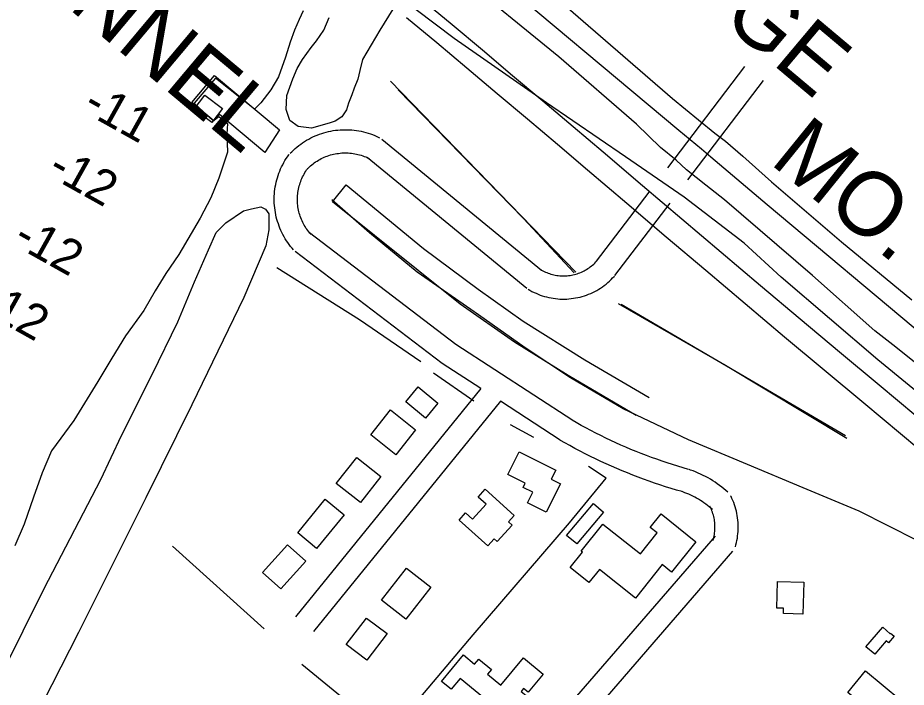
# Model space of a CAD drawing. Extents: x 3683402 to 3721514, y 487807 to 513565.
# Drawn here: x 3700378 to 3701526, y 500188 to 501053 of the extents above; entities that cross this region are included whole.
import ezdxf

# ---------------------------------------------------------------- set-up
doc = ezdxf.new("R2010")
doc.units = 0
for name, color, linetype in [('V-BLDG-OTLN', 7, 'Continuous'), ('V-BRDG-IDEN', 7, 'Continuous'), ('V-BRDG-OTLN', 7, 'Continuous'), ('V-LEVE-TOET', 7, 'Continuous'), ('V-RAIL-IDEN', 7, 'Continuous'), ('V-RAIL-TRAK', 7, 'Continuous'), ('V-ROAD-CNTR', 7, 'Continuous'), ('V-RRAP-FSHR', 7, 'Continuous'), ('V-TOPO-GNAM-IDEN', 7, 'Continuous'), ('V-TOPO-SHOR', 7, 'Continuous'), ('V-TOPO-SPOT', 7, 'Continuous')]:
    doc.layers.add(name, color=color, linetype=linetype)

msp = doc.modelspace()

# ---------------------------------------------------------------- linework, layer by layer
at = {"layer": 'V-BLDG-OTLN'}
for points in [[(3700697.3, 500879.2), (3700638.7, 500928.2), (3700631.6, 500919.8), (3700603.2, 500943.5), (3700632.4, 500978.5), (3700716.3, 500908.5)], [(3700606, 500934.9), (3700619.8, 500952.9), (3700642.5, 500935.7), (3700628.7, 500917.6)], [(3700879.7, 500556.6), (3700895.6, 500575.9), (3700920.8, 500555), (3700904.9, 500535.7)], [(3700859.6, 500546.2), (3700892.1, 500520.6), (3700866.6, 500488.3), (3700834.1, 500513.9)], [(3701025.9, 500492.2), (3701073.3, 500468.6), (3701067.4, 500456.7), (3701079.3, 500450.8), (3701061, 500414.1), (3701036.6, 500426.2), (3701043.4, 500439.8), (3701031, 500446), (3701033.6, 500451.4), (3701011.1, 500462.6)], [(3700816.1, 500484.8), (3700847.3, 500460.2), (3700820.9, 500426.6), (3700789.6, 500451.1)], [(3700982.2, 500443.7), (3701019.5, 500409.9), (3701012, 500401.6), (3701016.9, 500397.2), (3700997.7, 500376), (3700993.7, 500379.6), (3700985.5, 500370.5), (3700948.5, 500403.9), (3700956.8, 500413.2), (3700965.8, 500405.1), (3700983.3, 500424.4), (3700973.1, 500433.6)], [(3700775.4, 500430.7), (3700800, 500410.5), (3700764.3, 500367), (3700739.8, 500387.2)], [(3701100.3, 500373), (3701087.2, 500384), (3701121.8, 500425.2), (3701134.8, 500414.2)], [(3701134, 500398.8), (3701182.6, 500360.1), (3701204.2, 500387.2), (3701195.2, 500394.4), (3701209.2, 500411.9), (3701254.3, 500375.9), (3701222.7, 500336.5), (3701210.5, 500346.3), (3701176, 500303.1), (3701129.7, 500340), (3701116.1, 500323), (3701091.7, 500342.5), (3701107.6, 500362.5), (3701106, 500363.7)], [(3700726.7, 500372), (3700750.2, 500350.8), (3700717.9, 500314.9), (3700694.3, 500336.1)], [(3700880.4, 500341.5), (3700911.6, 500317), (3700879.3, 500275.7), (3700848.1, 500300.2)], [(3701358.7, 500290.2), (3701359.6, 500324.5), (3701393.5, 500323.6), (3701392.3, 500282.3), (3701367.5, 500283), (3701367.6, 500289.9)], [(3700828.8, 500277.2), (3700855.2, 500257.1), (3700829, 500222.8), (3700802.6, 500243)], [(3701495.6, 500265.4), (3701505.4, 500257), (3701505.8, 500257.6), (3701510.4, 500253.7), (3701503.1, 500245.2), (3701500.1, 500247.8), (3701485.2, 500230.4), (3701473.8, 500240.2)], [(3701019.8, 500141.3), (3700949.7, 500199.3), (3700938, 500185.1), (3700925.6, 500195.3), (3700954, 500229.7), (3700968.4, 500217.8), (3700973.7, 500224.3), (3700990.2, 500210.6), (3700985.2, 500204.5), (3701002.3, 500190.4), (3701031.5, 500225.7), (3701056.8, 500204.8), (3701037.4, 500181.3), (3701031.7, 500186.1), (3701028.7, 500182.4), (3701043.6, 500170.1)], [(3701473.4, 500208.9), (3701518.8, 500171.2), (3701502.1, 500151.1), (3701477, 500171.8), (3701470.7, 500164.3), (3701450.4, 500181.1)]]:
    msp.add_lwpolyline(points, close=True, dxfattribs=at)
at = {"layer": 'V-BRDG-OTLN'}
for points in [[(3700900, 501077), (3700939.2, 501044.3), (3700978.4, 501011.5), (3701017.5, 500978.7), (3701056.5, 500945.8), (3701095.5, 500912.8), (3701134.4, 500879.8), (3701185.2, 500836.5), (3701236, 500793.2), (3701286.9, 500750.1), (3701337.8, 500707.1), (3701388.8, 500664.1), (3701439.9, 500621.3), (3701491.1, 500578.5), (3701514.7, 500558.8), (3701538.4, 500539)], [(3701542.2, 500495.6), (3701518.5, 500515.3), (3701494.9, 500535.1), (3701471.3, 500554.8), (3701420.1, 500597.6), (3701368.9, 500640.5), (3701317.9, 500683.4), (3701266.9, 500726.5), (3701216, 500769.7), (3701165.1, 500812.9), (3701114.4, 500856.3), (3701075.5, 500889.2), (3701036.6, 500922.2), (3700997.6, 500955), (3700958.5, 500987.8), (3700919.4, 501020.6), (3700880.2, 501053.2)]]:
    msp.add_lwpolyline(points, dxfattribs=at)
at = {"layer": 'V-LEVE-TOET'}
for points in [[(3700890.7, 501109.8), (3700846.1, 501037.1), (3700823.4, 500999), (3700820, 500984.9), (3700817.6, 500973.7), (3700812.8, 500962), (3700809.9, 500953.7), (3700805.6, 500942.9), (3700802.7, 500934.1), (3700796.8, 500924.9), (3700788.1, 500919.5), (3700780.3, 500917), (3700757.5, 500910.4), (3700740.5, 500912.7), (3700729.7, 500920.5), (3700724.8, 500934.6), (3700725.7, 500952.6), (3700733.4, 500974.1), (3700739.2, 500987.7), (3700746, 500999), (3700757.2, 501014.6), (3700764, 501023.4), (3700773.7, 501037.1), (3700780.4, 501053.7)], [(3701549.1, 500598), (3701508.5, 500630.5), (3701485.6, 500648.4), (3701405, 500720.2), (3701291.1, 500817.8), (3701267.2, 500836.7), (3701242.3, 500856.7), (3701228.6, 500868.9), (3701208.6, 500885.4), (3701177.3, 500915.5), (3701077.2, 501002.8), (3700944.8, 501111)], [(3701073.2, 501079.9), (3701224.2, 500948.8), (3701257.4, 500921.2), (3701278.6, 500903.9), (3701292.3, 500893.8), (3701314.8, 500874.4), (3701351.9, 500840.9), (3701442.3, 500763.7), (3701533.2, 500688.5)], [(3700312.3, 500116.2), (3700358.2, 500206), (3700412.4, 500315.3), (3700485.5, 500456.3), (3700512.1, 500513.4), (3700551.7, 500592), (3700585.1, 500660.3), (3700606.4, 500712), (3700624.7, 500753), (3700634.4, 500775.4), (3700647, 500788.1), (3700669.9, 500803.8), (3700680.1, 500806.3), (3700692.3, 500808.7), (3700698.1, 500805.8), (3700702.5, 500799.5), (3700702.6, 500779.2), (3700698.8, 500758.2), (3700670.3, 500691.4), (3700603.1, 500552.8), (3700543.6, 500432.8), (3700456.5, 500258.6), (3700376.6, 500101.4)]]:
    msp.add_lwpolyline(points, dxfattribs=at)
at = {"layer": 'V-RAIL-TRAK'}
msp.add_lwpolyline([(3702449, 499884.6), (3702448.9, 499884.8), (3702314, 499999.7), (3702089.5, 500187.4), (3701884.7, 500359.4), (3701706.9, 500508.6), (3701550.8, 500639.7), (3701346.4, 500811.3), (3701273.5, 500872.9), (3701261.4, 500883.1), (3701232.3, 500907.6), (3700970.8, 501126.7), (3700889.4, 501195.5), (3700797, 501273.6)], dxfattribs=at)
at = {"layer": 'V-ROAD-CNTR'}
for points in [[(3702239, 500002.6), (3701998, 500198.7), (3701875.2, 500297.9), (3701767.1, 500387.7), (3701606.1, 500515.5), (3701489.3, 500611.1), (3701364.2, 500717.8), (3701316.4, 500761.9), (3701239.3, 500821.2), (3701163.5, 500873.2), (3701061.3, 500943.1), (3700941.8, 501026.5), (3700845.5, 501099.4), (3700768.9, 501161.1), (3700704.5, 501215.5), (3700563.5, 501337.2), (3700365.1, 501503), (3700205.6, 501635.8), (3700064.6, 501755.9), (3699929.6, 501868.8), (3699805.4, 501967), (3699552.3, 502184.7), (3699273.8, 502419.2)], [(3701217.9, 500859.3), (3701317.6, 500990.2)], [(3701243.7, 500843.6), (3701341.5, 500972.1)], [(3700730.1, 500878), (3700732.1, 500880), (3700734.3, 500882.1), (3700736.5, 500884.2), (3700738.9, 500886.1), (3700741.3, 500888), (3700743.7, 500889.9), (3700746.2, 500891.6), (3700748.7, 500893.3), (3700751.3, 500894.9), (3700754, 500896.4), (3700756.7, 500897.8), (3700759.4, 500899.1), (3700762.2, 500900.4), (3700765, 500901.6), (3700767.9, 500902.7), (3700770.8, 500903.6), (3700773.7, 500904.6), (3700776.6, 500905.4), (3700779.6, 500906.1), (3700782.6, 500906.7), (3700785.6, 500907.3), (3700788.6, 500907.7), (3700791.6, 500908), (3700794.6, 500908.3), (3700797.7, 500908.5), (3700800.7, 500908.5), (3700803.8, 500908.5), (3700806.8, 500908.4), (3700809.9, 500908.2), (3700812.9, 500907.9), (3700815.9, 500907.5), (3700818.9, 500907), (3700821.9, 500906.4), (3700824.9, 500905.7), (3700827.8, 500904.9), (3700830.8, 500904.1), (3700833.7, 500903.1), (3700836.5, 500902.1), (3700839.4, 500900.9), (3700842.2, 500899.7), (3700844.8, 500898.4), (3700845.7, 500898)], [(3700848.6, 500896.2), (3701054.8, 500726.8)], [(3700734.5, 500753.2), (3700732.7, 500755.3), (3700730.7, 500757.6), (3700728.9, 500760), (3700727.1, 500762.5), (3700725.4, 500765), (3700723.8, 500767.5), (3700722.2, 500770.2), (3700720.8, 500772.8), (3700719.4, 500775.5), (3700718.1, 500778.3), (3700716.9, 500781), (3700715.8, 500783.9), (3700714.8, 500786.7), (3700713.8, 500789.6), (3700713, 500792.5), (3700712.2, 500795.5), (3700711.5, 500798.4), (3700711, 500801.4), (3700710.5, 500804.4), (3700710.1, 500807.4), (3700709.8, 500810.4), (3700709.6, 500813.4), (3700709.5, 500816.5), (3700709.5, 500819.5), (3700709.6, 500822.5), (3700709.8, 500825.6), (3700710, 500828.6), (3700710.4, 500831.6), (3700710.9, 500834.6), (3700711.4, 500837.6), (3700712.1, 500840.5), (3700712.8, 500843.5), (3700713.6, 500846.4), (3700714.5, 500849.3), (3700715.6, 500852.1), (3700716.7, 500855), (3700717.8, 500857.8), (3700719.1, 500860.5), (3700720.5, 500863.2), (3700721.9, 500865.9), (3700723.4, 500868.5), (3700725.1, 500871.1), (3700726.7, 500873.6), (3700728.4, 500876), (3700728.8, 500876.5)], [(3700751.5, 500857), (3700753.2, 500858.7), (3700754.7, 500860.2), (3700756.3, 500861.6), (3700757.9, 500863), (3700759.6, 500864.3), (3700761.3, 500865.5), (3700763, 500866.8), (3700764.8, 500867.9), (3700766.6, 500869), (3700768.4, 500870.1), (3700770.3, 500871.1), (3700772.2, 500872), (3700774.1, 500872.9), (3700776.1, 500873.7), (3700778.1, 500874.4), (3700780.1, 500875.1), (3700782.1, 500875.8), (3700784.2, 500876.3), (3700786.2, 500876.8), (3700788.3, 500877.3), (3700790.4, 500877.6), (3700792.5, 500877.9), (3700794.6, 500878.2), (3700796.7, 500878.4), (3700798.8, 500878.5), (3700800.9, 500878.5), (3700803.1, 500878.5), (3700805.2, 500878.4), (3700807.3, 500878.3), (3700809.4, 500878.1), (3700811.5, 500877.8), (3700813.6, 500877.4), (3700815.7, 500877), (3700817.7, 500876.5), (3700819.8, 500876), (3700821.8, 500875.4), (3700823.8, 500874.7), (3700825.8, 500874), (3700827.8, 500873.2), (3700829.7, 500872.4), (3700831.7, 500871.4), (3700832.4, 500871.1)], [(3700829.5, 500873), (3701035.7, 500703.6)], [(3700757.1, 500773), (3700755.5, 500774.7), (3700754.2, 500776.3), (3700752.9, 500778), (3700751.7, 500779.7), (3700750.5, 500781.4), (3700749.4, 500783.2), (3700748.3, 500785), (3700747.3, 500786.8), (3700746.3, 500788.7), (3700745.5, 500790.6), (3700744.6, 500792.5), (3700743.8, 500794.5), (3700743.1, 500796.5), (3700742.5, 500798.5), (3700741.9, 500800.5), (3700741.4, 500802.5), (3700740.9, 500804.5), (3700740.5, 500806.6), (3700740.2, 500808.7), (3700739.9, 500810.8), (3700739.7, 500812.8), (3700739.6, 500814.9), (3700739.5, 500817), (3700739.5, 500819.1), (3700739.6, 500821.2), (3700739.7, 500823.3), (3700739.9, 500825.4), (3700740.1, 500827.5), (3700740.4, 500829.6), (3700740.8, 500831.6), (3700741.3, 500833.7), (3700741.8, 500835.7), (3700742.4, 500837.7), (3700743, 500839.7), (3700743.7, 500841.7), (3700744.4, 500843.7), (3700745.3, 500845.6), (3700746.2, 500847.5), (3700747.1, 500849.4), (3700748.1, 500851.2), (3700749.1, 500853), (3700750.3, 500854.8), (3700751.4, 500856.6), (3700752.7, 500858.3), (3700752.9, 500858.6)], [(3701125.8, 500738.4), (3701193.9, 500827.8)], [(3702609, 499613.6), (3702439.7, 499754.1), (3702286.9, 499880.9), (3702138.4, 500003), (3702036.8, 500080.5), (3701944.2, 500143.2), (3701830.2, 500218.5), (3701698.9, 500298.4), (3701540, 500377.5), (3701465.3, 500415.3), (3701392.8, 500445.5), (3701320.8, 500475.8), (3701244.6, 500507.5), (3701160.4, 500547.8), (3701092.2, 500587.9), (3701033.8, 500626.7), (3700973.3, 500669.1), (3700894, 500724.4), (3700832.6, 500775.3), (3700783.8, 500818)], [(3701149.7, 500720.2), (3701220.9, 500813.7)], [(3701095.1, 500532.4), (3700944, 500630.9), (3700754.9, 500775)], [(3700976.5, 500573.9), (3700926.6, 500606.4), (3700736.7, 500751.1)], [(3701052.9, 500728.1), (3701054.7, 500727), (3701056.4, 500726.1), (3701058.1, 500725.3), (3701059.8, 500724.5), (3701061.6, 500723.7), (3701063.4, 500723), (3701065.2, 500722.4), (3701067, 500721.8), (3701068.9, 500721.3), (3701070.7, 500720.9), (3701072.6, 500720.5), (3701074.5, 500720.2), (3701076.4, 500719.9), (3701078.3, 500719.7), (3701080.2, 500719.6), (3701082.1, 500719.5), (3701084, 500719.5), (3701085.9, 500719.6), (3701087.8, 500719.7), (3701089.7, 500719.9), (3701091.6, 500720.2), (3701093.5, 500720.5), (3701095.4, 500720.8), (3701097.3, 500721.3), (3701099.1, 500721.8), (3701100.9, 500722.3), (3701102.7, 500723), (3701104.5, 500723.6), (3701106.3, 500724.4), (3701108, 500725.2), (3701109.7, 500726), (3701111.4, 500726.9), (3701113.1, 500727.9), (3701114.7, 500728.9), (3701116.3, 500730), (3701117.8, 500731.1), (3701119.3, 500732.3), (3701120.8, 500733.5), (3701122.2, 500734.8), (3701123.6, 500736.1), (3701125, 500737.5), (3701126.3, 500739), (3701126.5, 500739.2)], [(3701037.6, 500702.3), (3701039.9, 500700.9), (3701042.5, 500699.5), (3701045.1, 500698.2), (3701047.7, 500697), (3701050.4, 500695.9), (3701053.1, 500694.8), (3701055.8, 500693.9), (3701058.6, 500693), (3701061.4, 500692.3), (3701064.3, 500691.6), (3701067.1, 500691), (3701070, 500690.5), (3701072.9, 500690.1), (3701075.7, 500689.8), (3701078.6, 500689.6), (3701081.6, 500689.5), (3701084.5, 500689.5), (3701087.4, 500689.6), (3701090.3, 500689.8), (3701093.2, 500690.1), (3701096, 500690.5), (3701098.9, 500691), (3701101.8, 500691.5), (3701104.6, 500692.2), (3701107.4, 500692.9), (3701110.2, 500693.8), (3701112.9, 500694.7), (3701115.7, 500695.8), (3701118.3, 500696.9), (3701121, 500698.1), (3701123.6, 500699.4), (3701126.1, 500700.8), (3701128.7, 500702.3), (3701131.1, 500703.8), (3701133.5, 500705.4), (3701135.9, 500707.2), (3701138.2, 500708.9), (3701140.4, 500710.8), (3701142.6, 500712.7), (3701144.7, 500714.7), (3701146.7, 500716.8), (3701148.6, 500718.9), (3701149, 500719.3)], [(3700976.5, 500573.9), (3700736.9, 500278.8)], [(3701001.8, 500557.4), (3700760.2, 500259.9)], [(3701078.7, 500507.3), (3701001.8, 500557.4)], [(3701244.7, 500469.4), (3701237.7, 500471.4), (3701230.9, 500473.5), (3701224, 500475.6), (3701217.2, 500477.8), (3701210.5, 500480.1), (3701203.7, 500482.4), (3701197, 500484.9), (3701190.3, 500487.4), (3701183.6, 500489.9), (3701176.9, 500492.6), (3701170.3, 500495.3), (3701163.7, 500498.1), (3701157.2, 500500.9), (3701150.7, 500503.9), (3701144.2, 500506.9), (3701137.7, 500509.9), (3701131.3, 500513.1), (3701124.9, 500516.3), (3701118.5, 500519.6), (3701112.2, 500522.9), (3701105.9, 500526.3), (3701099.7, 500529.8), (3701094.3, 500532.9)], [(3701236.4, 500440.6), (3701229.3, 500442.6), (3701222.1, 500444.8), (3701215, 500447), (3701207.8, 500449.3), (3701200.8, 500451.7), (3701193.7, 500454.2), (3701186.6, 500456.7), (3701179.6, 500459.3), (3701172.7, 500462), (3701165.7, 500464.8), (3701158.8, 500467.6), (3701151.9, 500470.5), (3701145, 500473.5), (3701138.2, 500476.6), (3701131.4, 500479.7), (3701124.7, 500482.9), (3701117.9, 500486.2), (3701111.3, 500489.6), (3701104.6, 500493), (3701098, 500496.5), (3701091.4, 500500.1), (3701084.9, 500503.7), (3701079.4, 500506.9)], [(3701295.7, 500439.8), (3701293.1, 500442.1), (3701290.4, 500444.3), (3701287.6, 500446.6), (3701284.8, 500448.7), (3701281.9, 500450.8), (3701279, 500452.8), (3701276, 500454.7), (3701273, 500456.6), (3701269.9, 500458.4), (3701266.8, 500460.1), (3701263.6, 500461.7), (3701260.4, 500463.2), (3701257.1, 500464.7), (3701253.9, 500466.1), (3701250.5, 500467.4), (3701247.2, 500468.6), (3701245.4, 500469.2)], [(3701275.8, 500417.4), (3701273.5, 500419.4), (3701271.4, 500421.2), (3701269.2, 500422.9), (3701267, 500424.6), (3701264.7, 500426.2), (3701262.4, 500427.8), (3701260, 500429.3), (3701257.6, 500430.8), (3701255.2, 500432.2), (3701252.7, 500433.6), (3701250.2, 500434.8), (3701247.7, 500436), (3701245.2, 500437.2), (3701242.6, 500438.3), (3701240, 500439.3), (3701237.3, 500440.3), (3701235.7, 500440.8)], [(3701305.2, 500369.3), (3701305.9, 500371.9), (3701306.6, 500374.7), (3701307.2, 500377.6), (3701307.8, 500380.5), (3701308.2, 500383.3), (3701308.5, 500386.3), (3701308.7, 500389.2), (3701308.9, 500392.1), (3701308.9, 500395), (3701308.9, 500397.9), (3701308.7, 500400.9), (3701308.5, 500403.8), (3701308.1, 500406.7), (3701307.7, 500409.6), (3701307.1, 500412.4), (3701306.5, 500415.3), (3701305.8, 500418.1), (3701305, 500420.9), (3701304.1, 500423.7), (3701303.1, 500426.5), (3701302, 500429.2), (3701300.8, 500431.9), (3701299.6, 500434.4), (3701299.1, 500435.4)], [(3701276.3, 500377.5), (3701276.9, 500379.6), (3701277.4, 500381.5), (3701277.8, 500383.4), (3701278.1, 500385.3), (3701278.4, 500387.2), (3701278.6, 500389.1), (3701278.8, 500391.1), (3701278.9, 500393), (3701278.9, 500394.9), (3701278.9, 500396.9), (3701278.8, 500398.8), (3701278.6, 500400.7), (3701278.4, 500402.7), (3701278.1, 500404.6), (3701277.7, 500406.5), (3701277.3, 500408.4), (3701276.8, 500410.2), (3701276.3, 500412.1), (3701275.7, 500414), (3701275, 500415.8), (3701274.3, 500417.6), (3701273.5, 500419.3), (3701272.7, 500421.2), (3701272.3, 500421.8)], [(3700960.5, 500014.7), (3701279.4, 500383.2)], [(3700983.6, 499995.5), (3701302.1, 500363.6)]]:
    msp.add_lwpolyline(points, dxfattribs=at)
at = {"layer": 'V-RRAP-FSHR'}
msp.add_lwpolyline([(3701177.1, 500538.9), (3701089.1, 500590.9), (3701019.7, 500633.7), (3700949.8, 500683), (3700784.7, 500815.1), (3700802.6, 500837.2), (3700902.4, 500754.9), (3700973, 500702.2), (3701031.3, 500661.1), (3701110.6, 500610.8), (3701193.9, 500562.2)], dxfattribs=at)
at = {"layer": 'V-TOPO-SHOR'}
for p, q in [((3701099.1, 500724.2), (3700859.8, 500971.3)), ((3701447.7, 500512.8), (3701157.9, 500682.4)), ((3700967.3, 500557.6), (3700915.1, 500593.6)), ((3701045, 500510.4), (3701014.9, 500526.9)), ((3700578, 500370.3), (3700696.6, 500263.5))]:
    msp.add_line(p, q, dxfattribs=at)
for points in [[(3700747, 501062), (3700741.9, 501050.9), (3700735.7, 501037.2), (3700730.2, 501021.8), (3700724, 501002.2), (3700715.1, 500977), (3700704.9, 500960.1), (3700692.4, 500943.1), (3700684.2, 500934.9), (3700633.8, 500975.2), (3700606, 500942.8), (3700630.4, 500920.1), (3700637.8, 500925.7), (3700649.3, 500916.3), (3700648.1, 500902.5), (3700649, 500879.4), (3700638.1, 500845.9), (3700627.6, 500820.4), (3700613.9, 500794), (3700586.2, 500747.1), (3700569.4, 500722.7), (3700555.7, 500700.3), (3700540.9, 500674.7), (3700517.4, 500642), (3700499.5, 500613.3), (3700481.5, 500583), (3700450.6, 500532.6), (3700421.7, 500493.2), (3700409.6, 500464.9), (3700398.7, 500433.4), (3700386.3, 500398.8), (3700374.2, 500370.5)], [(3701097, 500723.6), (3701031.4, 500793.7), (3700869.5, 500960.1)], [(3700898.8, 500608.2), (3700819.8, 500662.8), (3700712.7, 500729.9)], [(3701449.3, 500509.4), (3701290.5, 500604.8), (3701154.1, 500683.5)], [(3700857.3, 500125.8), (3700966.6, 500255.4), (3701090.8, 500400.1), (3701138.2, 500458), (3701115.4, 500473.3)], [(3700745.1, 500217.7), (3700857.3, 500125.8), (3700968.8, 500034.6)]]:
    msp.add_lwpolyline(points, dxfattribs=at)

# ---------------------------------------------------------------- texts
at = {"layer": 'V-BRDG-IDEN'}
msp.add_text('R.R. BRIDGE', height=83, rotation=319.9573, dxfattribs=at).set_placement((3700888.8, 501383.1))
at = {"layer": 'V-RAIL-IDEN'}
msp.add_text('MO.', height=83, rotation=320.9726, dxfattribs=at).set_placement((3701348.1, 500865.7))
at = {"layer": 'V-TOPO-GNAM-IDEN'}
msp.add_text('TUNNEL', height=83, rotation=320, dxfattribs=at).set_placement((3700328.9, 501161.3))
at = {"layer": 'V-TOPO-SPOT'}
for s, p in [('-11', (3700460.3, 500932.5)), ('-12', (3700414.7, 500850.2)), ('-12', (3700370.1, 500760.5)), ('-12', (3700325.8, 500676.5))]:
    msp.add_text(s, height=45, rotation=330.7933, dxfattribs=at).set_placement(p)

doc.saveas('drawing.dxf')
